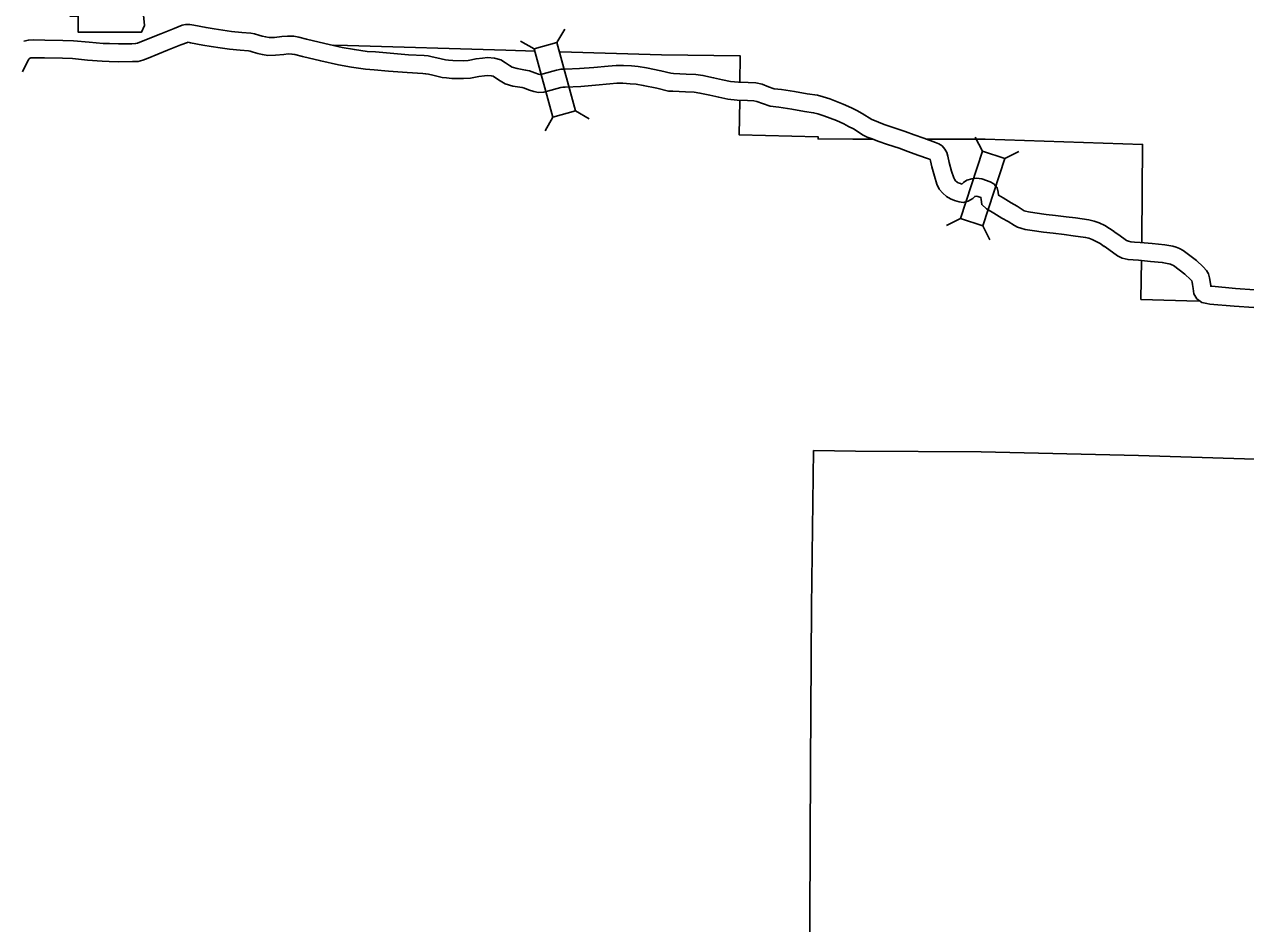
# Model space of a CAD drawing. Extents: x -939622 to -934245, y 1383184 to 1385301.
# Drawn here: x -936403 to -936341.5, y 1383998.8 to 1384044.1 of the extents above; entities that cross this region are included whole.
import ezdxf

# ---------------------------------------------------------------- set-up
doc = ezdxf.new("R2010")
doc.units = 0
for name, color, linetype in [('10', 7, 'Continuous'), ('2', 7, 'Continuous'), ('20', 7, 'Continuous'), ('21', 7, 'Continuous'), ('8', 7, 'Continuous')]:
    doc.layers.add(name, color=color, linetype=linetype)

msp = doc.modelspace()

# ---------------------------------------------------------------- linework, layer by layer
at = {"layer": '10'}
for points in [[(-936403.044, 1384043.284), (-936402.816, 1384043.349), (-936402.569, 1384043.358), (-936401.997, 1384043.345), (-936401.082, 1384043.334), (-936400.542, 1384043.312), (-936399.765, 1384043.239), (-936399.06, 1384043.177), (-936398.736, 1384043.167), (-936398.288, 1384043.157), (-936397.607, 1384043.16), (-936397.425, 1384043.17), (-936397.323, 1384043.196), (-936397.126, 1384043.272), (-936396.155, 1384043.669), (-936395.477, 1384043.937), (-936395.077, 1384044.097), (-936394.907, 1384044.133), (-936394.693, 1384044.134), (-936394.491, 1384044.097), (-936393.872, 1384043.977), (-936393.47, 1384043.911), (-936393.031, 1384043.845), (-936392.593, 1384043.782), (-936392.081, 1384043.732), (-936391.626, 1384043.694), (-936391.438, 1384043.665), (-936391.218, 1384043.591), (-936391.05, 1384043.538), (-936390.868, 1384043.502)], [(-936390.886, 1384043.505), (-936390.704, 1384043.476), (-936390.43, 1384043.482), (-936390.063, 1384043.521), (-936389.772, 1384043.552), (-936389.449, 1384043.542), (-936389.206, 1384043.491), (-936388.812, 1384043.395), (-936387.892, 1384043.175), (-936387.028, 1384042.978), (-936386.402, 1384042.872), (-936385.76, 1384042.771), (-936385.343, 1384042.752), (-936384.612, 1384042.683), (-936383.683, 1384042.606), (-936382.891, 1384042.565), (-936382.696, 1384042.548), (-936382.492, 1384042.509), (-936382.251, 1384042.452), (-936381.82, 1384042.355), (-936381.661, 1384042.331), (-936381.453, 1384042.313), (-936380.934, 1384042.307), (-936380.674, 1384042.324), (-936380.283, 1384042.404), (-936379.956, 1384042.444), (-936379.702, 1384042.467), (-936379.356, 1384042.441), (-936379.031, 1384042.35), (-936378.804, 1384042.194), (-936378.6, 1384042.067), (-936378.457, 1384041.982), (-936378.217, 1384041.911), (-936377.789, 1384041.835), (-936377.596, 1384041.797), (-936377.329, 1384041.695), (-936377.13, 1384041.628), (-936377.072, 1384041.616), (-936377.013, 1384041.62), (-936376.907, 1384041.645), (-936376.224, 1384041.831), (-936375.997, 1384041.883), (-936375.794, 1384041.876), (-936375.066, 1384041.908), (-936374.347, 1384041.97), (-936373.631, 1384042.04), (-936373.226, 1384042.073), (-936372.861, 1384042.068), (-936372.455, 1384042.045), (-936372.114, 1384042.014), (-936371.702, 1384041.949), (-936370.974, 1384041.798), (-936370.469, 1384041.675), (-936370.335, 1384041.671), (-936369.695, 1384041.637), (-936369.215, 1384041.614), (-936368.855, 1384041.565), (-936368.318, 1384041.449), (-936367.876, 1384041.347), (-936367.465, 1384041.266), (-936367.071, 1384041.219), (-936366.581, 1384041.206), (-936366.19, 1384041.188), (-936365.871, 1384041.122), (-936365.554, 1384040.991), (-936365.269, 1384040.899), (-936364.907, 1384040.852), (-936364.246, 1384040.754), (-936363.613, 1384040.643), (-936363.095, 1384040.573), (-936362.802, 1384040.484), (-936362.473, 1384040.379), (-936361.792, 1384040.124), (-936361.378, 1384039.937), (-936361.108, 1384039.797)], [(-936403.109, 1384041.739), (-936402.827, 1384042.33), (-936402.782, 1384042.395), (-936402.76, 1384042.415), (-936402.704, 1384042.445), (-936402.674, 1384042.454), (-936402.562, 1384042.458), (-936402.013, 1384042.445), (-936401.106, 1384042.434), (-936400.603, 1384042.413), (-936399.846, 1384042.343), (-936399.113, 1384042.278), (-936398.76, 1384042.267), (-936398.296, 1384042.257), (-936397.581, 1384042.26), (-936397.29, 1384042.276), (-936397.05, 1384042.336), (-936396.793, 1384042.436), (-936395.819, 1384042.834), (-936395.145, 1384043.101), (-936394.815, 1384043.233), (-936394.811, 1384043.233), (-936394.774, 1384043.234), (-936394.658, 1384043.212), (-936394.03, 1384043.091), (-936393.61, 1384043.022), (-936393.162, 1384042.954), (-936392.701, 1384042.888), (-936392.163, 1384042.835), (-936391.731, 1384042.799), (-936391.65, 1384042.787), (-936391.498, 1384042.736), (-936391.275, 1384042.665), (-936391.044, 1384042.619)], [(-936391.026, 1384042.616), (-936390.764, 1384042.574), (-936390.373, 1384042.583), (-936389.967, 1384042.626), (-936389.737, 1384042.651), (-936389.556, 1384042.645), (-936389.404, 1384042.613), (-936389.024, 1384042.521), (-936388.097, 1384042.298), (-936387.203, 1384042.095), (-936386.547, 1384041.984), (-936385.851, 1384041.874), (-936385.405, 1384041.854), (-936384.691, 1384041.786), (-936383.744, 1384041.708), (-936382.954, 1384041.667), (-936382.819, 1384041.655), (-936382.681, 1384041.629), (-936382.454, 1384041.575), (-936381.986, 1384041.47), (-936381.767, 1384041.437), (-936381.496, 1384041.414), (-936380.912, 1384041.407), (-936380.555, 1384041.429), (-936380.137, 1384041.515), (-936379.86, 1384041.549), (-936379.695, 1384041.564), (-936379.513, 1384041.55), (-936379.418, 1384041.523), (-936379.296, 1384041.44), (-936379.068, 1384041.298), (-936378.821, 1384041.151), (-936378.424, 1384041.033), (-936377.953, 1384040.95), (-936377.846, 1384040.929), (-936377.633, 1384040.848), (-936377.37, 1384040.76), (-936377.134, 1384040.708), (-936376.876, 1384040.728), (-936376.688, 1384040.772), (-936376.006, 1384040.958), (-936375.911, 1384040.979), (-936375.789, 1384040.975), (-936375.008, 1384041.01), (-936374.265, 1384041.074), (-936373.55, 1384041.143), (-936373.194, 1384041.173), (-936372.893, 1384041.169), (-936372.521, 1384041.147), (-936372.226, 1384041.121), (-936371.864, 1384041.063), (-936371.172, 1384040.92), (-936370.591, 1384040.778), (-936370.371, 1384040.771), (-936369.74, 1384040.738), (-936369.297, 1384040.717), (-936369.01, 1384040.678), (-936368.515, 1384040.571), (-936368.064, 1384040.467), (-936367.605, 1384040.377), (-936367.136, 1384040.32), (-936366.613, 1384040.307), (-936366.303, 1384040.292), (-936366.136, 1384040.258), (-936365.865, 1384040.145), (-936365.466, 1384040.018), (-936365.031, 1384039.96), (-936364.39, 1384039.866), (-936363.752, 1384039.754), (-936363.287, 1384039.69), (-936363.07, 1384039.625), (-936362.769, 1384039.529), (-936362.135, 1384039.291), (-936361.77, 1384039.127), (-936361.523, 1384038.998)], [(-936361.107, 1384039.796), (-936360.836, 1384039.654), (-936360.351, 1384039.35), (-936360.227, 1384039.288), (-936360.017, 1384039.206), (-936359.738, 1384039.096), (-936359.284, 1384038.941), (-936358.674, 1384038.746), (-936358.231, 1384038.577), (-936357.731, 1384038.403), (-936357.156, 1384038.196), (-936356.986, 1384038.116), (-936356.821, 1384038.025), (-936356.671, 1384037.859), (-936356.585, 1384037.677), (-936356.529, 1384037.501), (-936356.453, 1384037.186), (-936356.335, 1384036.737), (-936356.233, 1384036.408), (-936356.2, 1384036.333), (-936356.137, 1384036.262), (-936356.066, 1384036.194), (-936356.009, 1384036.163), (-936355.894, 1384036.115), (-936355.821, 1384036.095), (-936355.742, 1384036.174), (-936355.572, 1384036.297), (-936355.319, 1384036.364), (-936355.08, 1384036.389), (-936354.822, 1384036.357), (-936354.388, 1384036.215), (-936354.214, 1384036.111), (-936354.047, 1384035.901), (-936353.991, 1384035.689), (-936353.971, 1384035.533), (-936353.743, 1384035.395), (-936353.346, 1384035.146), (-936353.038, 1384034.975), (-936352.727, 1384034.778), (-936352.679, 1384034.753), (-936352.615, 1384034.733), (-936352.467, 1384034.697), (-936352.151, 1384034.651), (-936351.582, 1384034.569), (-936351.115, 1384034.509), (-936350.564, 1384034.445), (-936350.098, 1384034.386), (-936349.429, 1384034.296), (-936349.159, 1384034.231), (-936348.914, 1384034.14), (-936348.627, 1384034.003), (-936348.38, 1384033.855), (-936348.153, 1384033.702)], [(-936361.525, 1384038.999), (-936361.285, 1384038.874), (-936360.792, 1384038.564), (-936360.592, 1384038.464), (-936360.345, 1384038.368), (-936360.048, 1384038.251), (-936359.567, 1384038.086), (-936358.971, 1384037.896), (-936358.539, 1384037.731), (-936358.031, 1384037.555), (-936357.502, 1384037.364), (-936357.417, 1384037.324), (-936357.396, 1384037.258), (-936357.326, 1384036.966), (-936357.201, 1384036.49), (-936357.078, 1384036.093), (-936356.966, 1384035.839), (-936356.783, 1384035.634), (-936356.602, 1384035.463), (-936356.401, 1384035.351), (-936356.186, 1384035.262), (-936355.961, 1384035.201), (-936355.751, 1384035.167), (-936355.498, 1384035.237), (-936355.274, 1384035.371), (-936355.172, 1384035.472), (-936355.157, 1384035.476), (-936355.09, 1384035.483), (-936355.019, 1384035.474), (-936354.864, 1384035.424), (-936354.85, 1384035.317), (-936354.823, 1384035.061), (-936354.586, 1384034.854), (-936354.216, 1384034.629), (-936353.803, 1384034.371), (-936353.498, 1384034.201), (-936353.179, 1384033.999), (-936353.023, 1384033.917), (-936352.853, 1384033.865), (-936352.641, 1384033.813), (-936352.28, 1384033.76), (-936351.704, 1384033.677), (-936351.224, 1384033.616), (-936350.672, 1384033.552), (-936350.215, 1384033.494), (-936349.595, 1384033.41), (-936349.421, 1384033.368), (-936349.265, 1384033.31), (-936349.054, 1384033.209), (-936348.863, 1384033.095), (-936348.656, 1384032.955)], [(-936348.145, 1384033.696), (-936347.91, 1384033.531), (-936347.524, 1384033.258), (-936347.437, 1384033.216), (-936347.307, 1384033.184), (-936347.135, 1384033.171), (-936346.848, 1384033.15), (-936346.241, 1384033.098), (-936345.604, 1384033.036), (-936345.198, 1384032.961), (-936345.039, 1384032.917), (-936344.868, 1384032.85), (-936344.676, 1384032.749), (-936344.016, 1384032.238), (-936343.679, 1384031.925), (-936343.508, 1384031.748), (-936343.411, 1384031.565), (-936343.352, 1384031.363), (-936343.317, 1384031.18), (-936343.291, 1384030.962), (-936343.289, 1384030.951), (-936343.238, 1384030.944), (-936342.038, 1384030.837), (-936341.09, 1384030.773)], [(-936348.664, 1384032.961), (-936348.429, 1384032.795), (-936347.984, 1384032.481), (-936347.745, 1384032.365), (-936347.449, 1384032.292), (-936347.202, 1384032.274), (-936346.92, 1384032.253), (-936346.323, 1384032.202), (-936345.73, 1384032.144), (-936345.399, 1384032.082), (-936345.324, 1384032.062), (-936345.243, 1384032.03), (-936345.164, 1384031.989), (-936344.599, 1384031.551), (-936344.309, 1384031.282), (-936344.248, 1384031.219), (-936344.228, 1384031.152), (-936344.207, 1384031.041), (-936344.181, 1384030.828), (-936344.134, 1384030.566), (-936343.992, 1384030.315), (-936343.747, 1384030.122), (-936343.485, 1384030.07), (-936343.341, 1384030.05), (-936342.108, 1384029.94), (-936341.126, 1384029.873)]]:
    msp.add_lwpolyline(points, dxfattribs=at)
at = {"layer": '2'}
for points in [[(-936363.579, 1383990.32), (-936363.57, 1383991.194), (-936363.483, 1383999.023), (-936363.447, 1384006.84), (-936363.392, 1384014.819), (-936363.287, 1384022.666), (-936361.176, 1384022.635)], [(-936361.176, 1384022.635), (-936354.847, 1384022.609), (-936346.927, 1384022.428), (-936338.922, 1384022.173), (-936331.007, 1384021.956), (-936323.135, 1384021.847), (-936315.174, 1384021.798), (-936307.204, 1384021.69), (-936304.599, 1384021.679)]]:
    msp.add_lwpolyline(points, dxfattribs=at)
at = {"layer": '20'}
for p, q in [((-936376.206, 1384043.217), (-936375.813, 1384043.904)), ((-936377.352, 1384042.904), (-936378.04, 1384043.297)), ((-936376.414, 1384039.466), (-936376.807, 1384038.778)), ((-936375.268, 1384039.778), (-936374.581, 1384039.385)), ((-936354.788, 1384037.747), (-936355.146, 1384038.453)), ((-936353.659, 1384037.378), (-936352.952, 1384037.736)), ((-936355.895, 1384034.359), (-936356.602, 1384034.001)), ((-936354.766, 1384033.99), (-936354.408, 1384033.284))]:
    msp.add_line(p, q, dxfattribs=at)
for points in [[(-936377.352, 1384042.904), (-936376.414, 1384039.466), (-936375.268, 1384039.778), (-936376.206, 1384043.217)], [(-936354.766, 1384033.99), (-936353.659, 1384037.378), (-936354.788, 1384037.747), (-936355.895, 1384034.359)]]:
    msp.add_lwpolyline(points, close=True, dxfattribs=at)
at = {"layer": '21'}
msp.add_lwpolyline([(-936401.031, 1384048.518), (-936400.802, 1384046.995), (-936400.904, 1384044.686), (-936400.701, 1384044.559), (-936400.32, 1384044.559), (-936400.32, 1384043.747), (-936397.122, 1384043.747), (-936396.97, 1384044.077), (-936397.021, 1384044.61), (-936396.945, 1384045.219), (-936396.666, 1384045.701), (-936396.488, 1384046.056), (-936396.234, 1384046.437), (-936396.082, 1384046.843), (-936395.955, 1384047.173), (-936395.727, 1384047.452), (-936395.676, 1384047.63), (-936395.778, 1384047.757), (-936396.564, 1384047.757), (-936396.387, 1384048.112), (-936396.361, 1384048.34), (-936396.466, 1384048.516)], close=True, dxfattribs=at)
at = {"layer": '8'}
for points in [[(-936387.437, 1384043.095), (-936386.758, 1384043.078), (-936378.775, 1384042.833), (-936377.31, 1384042.791)], [(-936376.053, 1384042.754), (-936370.94, 1384042.606), (-936366.978, 1384042.551), (-936366.994, 1384041.218)], [(-936367.006, 1384040.286), (-936367.026, 1384038.574), (-936363.056, 1384038.471), (-936363.058, 1384038.366), (-936361.312, 1384038.353)], [(-936361.312, 1384038.353), (-936360.319, 1384038.353)], [(-936357.57, 1384038.356), (-936354.641, 1384038.359), (-936346.723, 1384038.094), (-936346.764, 1384033.339)], [(-936346.764, 1384033.339), (-936346.767, 1384033.142)], [(-936346.78, 1384032.241), (-936346.808, 1384030.288), (-936343.901, 1384030.194)]]:
    msp.add_lwpolyline(points, dxfattribs=at)

doc.saveas('drawing.dxf')
